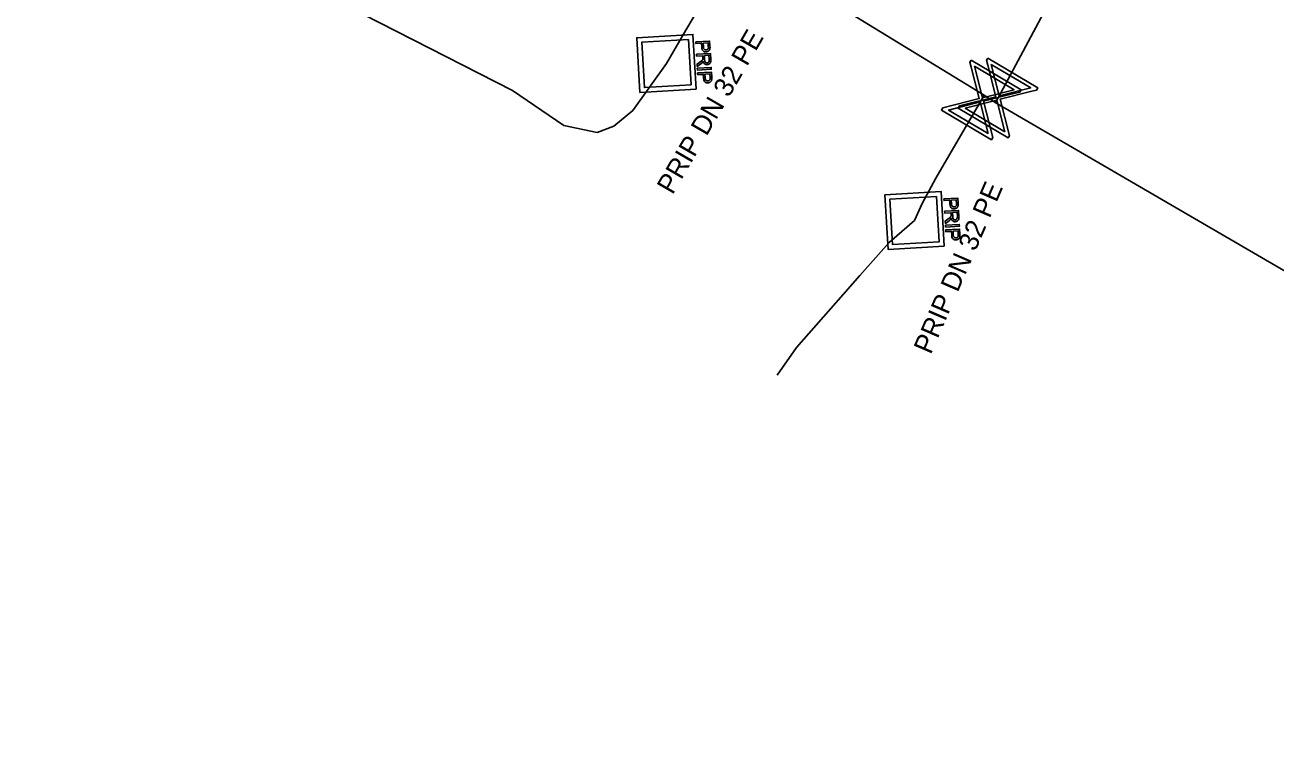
# Model space of a CAD drawing. Extents: x -643544 to -637295, y -1119190 to -1111715.
# Drawn here: x -642027.13 to -641994.86, y -1113587.98 to -1113569.05 of the extents above; entities that cross this region are included whole.
import ezdxf

# ---------------------------------------------------------------- set-up
doc = ezdxf.new("R2010")
doc.units = 0
for name, color, linetype in [('Default', 7, 'Continuous'), ('VP Popis přípojky', 7, 'Continuous'), ('VP Přípojka', 7, 'Continuous'), ('VP Řad', 7, 'Continuous'), ('VP Šachta', 7, 'Continuous'), ('VP Šoupě', 7, 'Continuous')]:
    doc.layers.add(name, color=color, linetype=linetype)

msp = doc.modelspace()

# ---------------------------------------------------------------- linework, layer by layer
at = {"layer": 'Default'}
for points in [[(-642009.459, -1113569.594), (-642009.457, -1113569.63), (-642009.46, -1113569.649), (-642009.463, -1113569.675), (-642009.474, -1113569.694), (-642009.485, -1113569.713), (-642009.506, -1113569.725), (-642009.528, -1113569.736), (-642009.555, -1113569.738), (-642009.601, -1113569.741), (-642009.634, -1113569.714), (-642009.666, -1113569.687), (-642009.671, -1113569.611)], [(-642009.629, -1113569.609), (-642009.627, -1113569.655), (-642009.609, -1113569.673), (-642009.59, -1113569.691), (-642009.559, -1113569.689), (-642009.537, -1113569.688), (-642009.522, -1113569.676), (-642009.506, -1113569.664), (-642009.503, -1113569.646), (-642009.5, -1113569.633), (-642009.502, -1113569.6)], [(-642009.72, -1113570.004), (-642009.688, -1113569.982), (-642009.672, -1113569.967), (-642009.656, -1113569.953), (-642009.65, -1113569.942), (-642009.644, -1113569.93), (-642009.642, -1113569.919), (-642009.64, -1113569.912), (-642009.641, -1113569.893)], [(-642009.439, -1113569.938), (-642009.436, -1113569.985), (-642009.445, -1113570.011), (-642009.453, -1113570.036), (-642009.476, -1113570.053), (-642009.5, -1113570.069), (-642009.529, -1113570.07), (-642009.568, -1113570.073), (-642009.595, -1113570.05), (-642009.622, -1113570.027), (-642009.632, -1113569.976), (-642009.641, -1113569.995), (-642009.649, -1113570.005), (-642009.666, -1113570.027), (-642009.694, -1113570.047)], [(-642009.598, -1113569.937), (-642009.596, -1113569.97), (-642009.588, -1113569.988), (-642009.581, -1113570.006), (-642009.565, -1113570.014), (-642009.55, -1113570.023), (-642009.532, -1113570.022), (-642009.508, -1113570.02), (-642009.492, -1113570.001), (-642009.477, -1113569.982), (-642009.479, -1113569.941)], [(-642009.414, -1113570.395), (-642009.411, -1113570.43), (-642009.414, -1113570.45), (-642009.417, -1113570.476), (-642009.428, -1113570.495), (-642009.44, -1113570.514), (-642009.461, -1113570.525), (-642009.482, -1113570.537), (-642009.509, -1113570.539), (-642009.555, -1113570.541), (-642009.588, -1113570.515), (-642009.621, -1113570.488), (-642009.625, -1113570.412)], [(-642009.584, -1113570.41), (-642009.581, -1113570.456), (-642009.563, -1113570.474), (-642009.545, -1113570.492), (-642009.513, -1113570.49), (-642009.491, -1113570.489), (-642009.476, -1113570.477), (-642009.461, -1113570.465), (-642009.457, -1113570.446), (-642009.454, -1113570.434), (-642009.456, -1113570.401)], [(-642003.059, -1113573.644), (-642003.057, -1113573.68), (-642003.06, -1113573.699), (-642003.063, -1113573.725), (-642003.074, -1113573.744), (-642003.085, -1113573.763), (-642003.106, -1113573.775), (-642003.128, -1113573.786), (-642003.155, -1113573.788), (-642003.201, -1113573.791), (-642003.234, -1113573.764), (-642003.266, -1113573.737), (-642003.271, -1113573.661)], [(-642003.229, -1113573.659), (-642003.227, -1113573.705), (-642003.209, -1113573.723), (-642003.19, -1113573.741), (-642003.159, -1113573.739), (-642003.137, -1113573.738), (-642003.122, -1113573.726), (-642003.106, -1113573.714), (-642003.103, -1113573.696), (-642003.1, -1113573.683), (-642003.102, -1113573.65)], [(-642003.32, -1113574.054), (-642003.288, -1113574.032), (-642003.272, -1113574.017), (-642003.256, -1113574.003), (-642003.25, -1113573.992), (-642003.244, -1113573.98), (-642003.242, -1113573.969), (-642003.24, -1113573.962), (-642003.241, -1113573.943)], [(-642003.039, -1113573.988), (-642003.036, -1113574.035), (-642003.045, -1113574.061), (-642003.053, -1113574.086), (-642003.076, -1113574.103), (-642003.1, -1113574.119), (-642003.129, -1113574.12), (-642003.168, -1113574.123), (-642003.195, -1113574.1), (-642003.222, -1113574.077), (-642003.232, -1113574.026), (-642003.241, -1113574.045), (-642003.249, -1113574.055), (-642003.266, -1113574.077), (-642003.294, -1113574.097)], [(-642003.198, -1113573.987), (-642003.196, -1113574.02), (-642003.188, -1113574.038), (-642003.181, -1113574.056), (-642003.165, -1113574.064), (-642003.15, -1113574.073), (-642003.132, -1113574.072), (-642003.108, -1113574.07), (-642003.092, -1113574.051), (-642003.077, -1113574.032), (-642003.079, -1113573.991)], [(-642003.014, -1113574.445), (-642003.011, -1113574.48), (-642003.014, -1113574.5), (-642003.017, -1113574.526), (-642003.028, -1113574.545), (-642003.04, -1113574.564), (-642003.061, -1113574.575), (-642003.082, -1113574.587), (-642003.109, -1113574.589), (-642003.155, -1113574.591), (-642003.188, -1113574.565), (-642003.221, -1113574.538), (-642003.225, -1113574.462)], [(-642003.184, -1113574.46), (-642003.181, -1113574.506), (-642003.163, -1113574.524), (-642003.145, -1113574.542), (-642003.113, -1113574.54), (-642003.091, -1113574.539), (-642003.076, -1113574.527), (-642003.061, -1113574.515), (-642003.057, -1113574.496), (-642003.054, -1113574.484), (-642003.056, -1113574.451)]]:
    msp.add_open_spline(points, degree=3, dxfattribs=at)
at = {"layer": 'VP Přípojka'}
for points in [[(-642002.1, -1113571.05), (-642002.03, -1113570.93), (-641996.97, -1113561.475), (-641997.46, -1113560.758), (-641997.959, -1113560.254), (-642000.307, -1113559.218), (-641998.433, -1113559.799), (-641997.966, -1113559.677), (-641996.198, -1113557.831), (-641995.062, -1113556.375)], [(-642021.9, -1113568.48), (-642021.485, -1113567.874), (-642020.55, -1113567.67), (-642014.55, -1113570.74), (-642013.23, -1113571.64), (-642012.37, -1113571.82), (-642011.94, -1113571.66), (-642011.45, -1113571.25), (-642010.58, -1113570.04), (-642010.14, -1113569.28), (-642008.87, -1113567.12), (-642008.77, -1113566.95)], [(-642007.73, -1113578.08), (-642007.23, -1113577.37), (-642006.025, -1113576), (-642005.594, -1113575.51), (-642004.837, -1113574.655), (-642004.18, -1113574.09), (-642003.99, -1113573.65), (-642003.63, -1113573), (-642002.46, -1113570.98), (-642002.39, -1113570.86)]]:
    msp.add_lwpolyline(points, dxfattribs=at)
at = {"layer": 'VP Řad'}
msp.add_lwpolyline([(-641966.02, -1113592.14), (-641975.16, -1113586.77), (-641976.23, -1113586.15), (-641986.29, -1113580.26), (-641986.95, -1113579.87), (-642002.1, -1113571.05), (-642002.39, -1113570.86), (-642007.58, -1113567.68), (-642008.77, -1113566.95), (-642018.63, -1113560.99), (-642019.96, -1113560.23), (-642028.54, -1113554.93), (-642030.48, -1113553.82), (-642040.96, -1113547.82), (-642041.73, -1113547.36), (-642051.86, -1113541.27), (-642052.43, -1113540.95), (-642062.55, -1113534.65), (-642063.5, -1113533.98), (-642070.77, -1113529.51), (-642075.54, -1113526.65), (-642075.79, -1113526.49)], dxfattribs=at)
at = {"layer": 'VP Šachta'}
for points in [[(-642009.817, -1113570.703), (-642011.266, -1113570.788), (-642011.349, -1113569.377), (-642009.9, -1113569.292), (-642009.817, -1113570.703)], [(-642010.016, -1113569.42), (-642011.219, -1113569.49), (-642011.15, -1113570.66), (-642009.947, -1113570.59), (-642010.016, -1113569.42)], [(-642009.825, -1113569.481), (-642009.467, -1113569.46), (-642009.459, -1113569.594)], [(-642009.671, -1113569.611), (-642009.676, -1113569.519), (-642009.822, -1113569.527), (-642009.825, -1113569.481)], [(-642009.502, -1113569.6), (-642009.507, -1113569.509), (-642009.635, -1113569.516)], [(-642009.635, -1113569.516), (-642009.629, -1113569.609)], [(-642009.807, -1113569.8), (-642009.448, -1113569.779), (-642009.439, -1113569.938)], [(-642009.641, -1113569.893), (-642009.644, -1113569.839), (-642009.804, -1113569.848), (-642009.807, -1113569.8)], [(-642009.479, -1113569.941), (-642009.486, -1113569.829), (-642009.604, -1113569.836)], [(-642009.604, -1113569.836), (-642009.598, -1113569.937)], [(-642009.694, -1113570.047), (-642009.788, -1113570.115), (-642009.792, -1113570.055), (-642009.72, -1113570.004)], [(-642009.787, -1113570.164), (-642009.428, -1113570.143), (-642009.426, -1113570.189), (-642009.784, -1113570.21), (-642009.787, -1113570.164)], [(-642009.78, -1113570.282), (-642009.421, -1113570.261), (-642009.414, -1113570.395)], [(-642009.625, -1113570.412), (-642009.631, -1113570.32), (-642009.777, -1113570.328), (-642009.78, -1113570.282)], [(-642009.456, -1113570.401), (-642009.461, -1113570.31), (-642009.589, -1113570.317)], [(-642009.589, -1113570.317), (-642009.584, -1113570.41)], [(-642003.417, -1113574.753), (-642004.866, -1113574.838), (-642004.949, -1113573.427), (-642003.5, -1113573.342), (-642003.417, -1113574.753)], [(-642003.616, -1113573.47), (-642004.819, -1113573.54), (-642004.75, -1113574.71), (-642003.547, -1113574.64), (-642003.616, -1113573.47)], [(-642003.425, -1113573.531), (-642003.067, -1113573.51), (-642003.059, -1113573.644)], [(-642003.271, -1113573.661), (-642003.276, -1113573.569), (-642003.422, -1113573.577), (-642003.425, -1113573.531)], [(-642003.102, -1113573.65), (-642003.107, -1113573.559), (-642003.235, -1113573.566)], [(-642003.235, -1113573.566), (-642003.229, -1113573.659)], [(-642003.407, -1113573.85), (-642003.048, -1113573.829), (-642003.039, -1113573.988)], [(-642003.241, -1113573.943), (-642003.244, -1113573.889), (-642003.404, -1113573.898), (-642003.407, -1113573.85)], [(-642003.079, -1113573.991), (-642003.086, -1113573.879), (-642003.204, -1113573.886)], [(-642003.204, -1113573.886), (-642003.198, -1113573.987)], [(-642003.294, -1113574.097), (-642003.388, -1113574.165), (-642003.392, -1113574.105), (-642003.32, -1113574.054)], [(-642003.387, -1113574.214), (-642003.028, -1113574.193), (-642003.026, -1113574.239), (-642003.384, -1113574.26), (-642003.387, -1113574.214)], [(-642003.38, -1113574.332), (-642003.021, -1113574.311), (-642003.014, -1113574.445)], [(-642003.225, -1113574.462), (-642003.231, -1113574.37), (-642003.377, -1113574.378), (-642003.38, -1113574.332)], [(-642003.056, -1113574.451), (-642003.061, -1113574.36), (-642003.189, -1113574.367)], [(-642003.189, -1113574.367), (-642003.184, -1113574.46)]]:
    msp.add_lwpolyline(points, dxfattribs=at)
at = {"layer": 'VP Šoupě'}
for points in [[(-642002.72, -1113569.952), (-642001.432, -1113570.72), (-642001.466, -1113570.776), (-642001.591, -1113570.804), (-642002.405, -1113571.011), (-642002.166, -1113571.952), (-642002.2, -1113572.008), (-642003.488, -1113571.24), (-642003.454, -1113571.184), (-642002.512, -1113570.947), (-642002.719, -1113570.133), (-642002.754, -1113570.008), (-642002.72, -1113569.952)], [(-642002.29, -1113569.902), (-642001.002, -1113570.67), (-642001.036, -1113570.726), (-642001.161, -1113570.754), (-642001.975, -1113570.961), (-642001.736, -1113571.902), (-642001.77, -1113571.958), (-642003.058, -1113571.19), (-642003.024, -1113571.134), (-642002.082, -1113570.897), (-642002.289, -1113570.083), (-642002.324, -1113569.958), (-642002.29, -1113569.902)], [(-642002.633, -1113570.113), (-642002.427, -1113570.926), (-642001.616, -1113570.719), (-642002.633, -1113570.113)], [(-642002.203, -1113570.063), (-642001.997, -1113570.876), (-642001.186, -1113570.669), (-642002.203, -1113570.063)], [(-642002.282, -1113571.85), (-642002.49, -1113571.033), (-642003.306, -1113571.24), (-642002.282, -1113571.85)], [(-642001.852, -1113571.8), (-642002.06, -1113570.983), (-642002.876, -1113571.19), (-642001.852, -1113571.8)]]:
    msp.add_lwpolyline(points, dxfattribs=at)

# ---------------------------------------------------------------- texts
at = {"layer": 'VP Popis přípojky'}
for rotation, p in [(59.9314, (-642010.423, -1113573.445)), (66.6444, (-642003.764, -1113577.566))]:
    msp.add_text('PRIP DN 32 PE', height=0.5, rotation=rotation, dxfattribs=at).set_placement(p)

doc.saveas('drawing.dxf')
